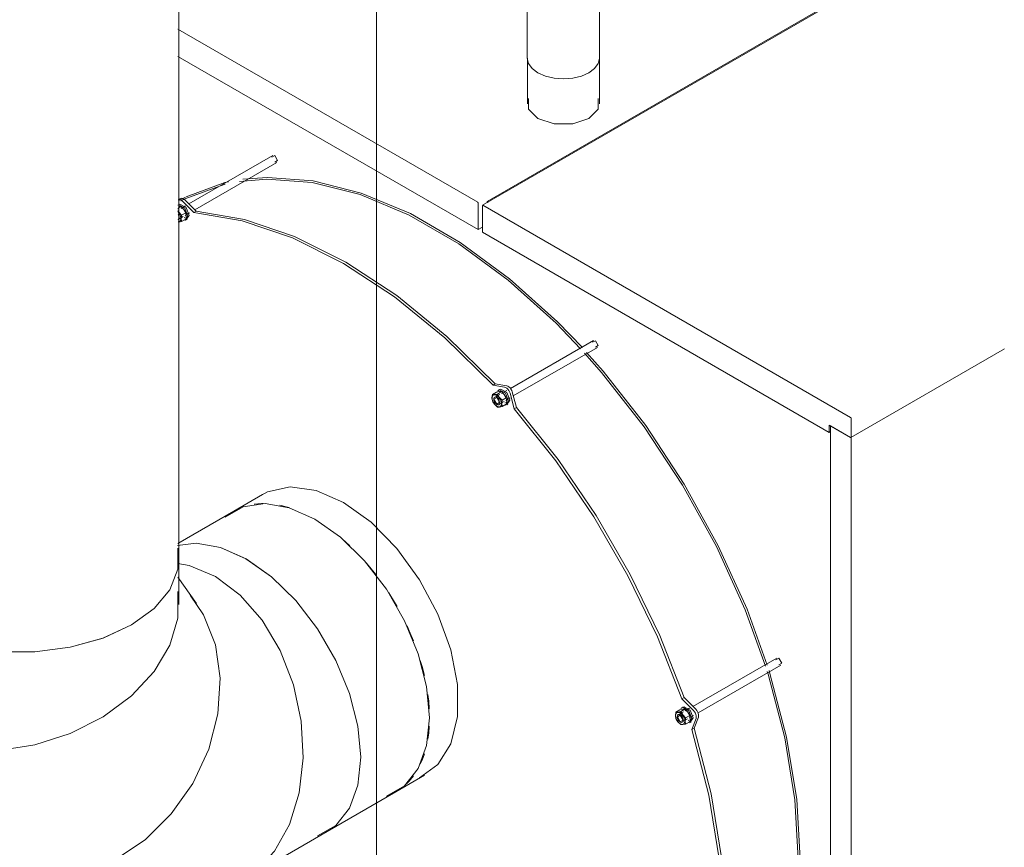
# Model space of a CAD drawing. Header units: metres. Extents: x -54598 to 1827199, y -329446 to -256744.
# Tile 298 of 474: x 198432 to 199646, y -287933 to -286912. Entities that reach past the tile are written whole.
import ezdxf

# ---------------------------------------------------------------- set-up
doc = ezdxf.new("R2010")
doc.units = ezdxf.units.M
for name, color, linetype, lineweight in [('G-ANNO-SYMB', 7, 'Continuous', 9), ('G-IMPT', 8, 'Continuous', 9), ('M-EQPM', 7, 'Continuous', 20), ('M-HVAC-DUCT', 70, 'Continuous', 20), ('P-PIPE', 7, 'Continuous', 20)]:
    doc.layers.add(name, color=color, linetype=linetype, lineweight=lineweight)

# ---------------------------------------------------------------- blocks, each defined once
blk = doc.blocks.new('PREXTHERM RSW 1250 - Гайка 12_dwg-V13-AKS11')
at = {"layer": 'G-IMPT'}
for p, q in [((-24530.1, 6936.2), (-24525, 6939.1)), ((-24524, 6936.7), (-24524.1, 6934.5)), ((-24524, 6936.7), (-24519, 6939.7)), ((-24528.9, 6928.8), (-24527.7, 6929.5)), ((-24512.9, 6932.1), (-24518, 6929.2)), ((-24512.9, 6924.1), (-24518, 6921.2))]:
    blk.add_line(p, q, dxfattribs=at)
for points in [[(-24530.1, 6928.1, 0), (-24530.6, 6931.8, 0), (-24530.1, 6936.2, 0)], [(-24524.7, 6935, 0), (-24527.2, 6935.8, 0), (-24529.2, 6935.1, 0), (-24530.4, 6933.1, 0), (-24530.4, 6930.1, 0), (-24529.3, 6926.7, 0), (-24527.2, 6923.7, 0), (-24524.7, 6921.6, 0)], [(-24530.1, 6936.2, 0), (-24527.6, 6936.2, 0), (-24524, 6936.7, 0)], [(-24519, 6939.7, 0), (-24521.5, 6939.7, 0), (-24525, 6939.1, 0)], [(-24524.6, 6936.6, 0), (-24524.5, 6935.4, 0), (-24524.8, 6932.5, 0)], [(-24524.7, 6935, 0), (-24522.1, 6932.9, 0), (-24520.1, 6929.9, 0), (-24519, 6926.5, 0), (-24519, 6923.5, 0), (-24520.1, 6921.5, 0), (-24522.2, 6920.8, 0), (-24524.7, 6921.6, 0)], [(-24524, 6936.7, 0), (-24521.6, 6932.7, 0), (-24518, 6929.2, 0)], [(-24512.9, 6932.1, 0), (-24515.4, 6936.2, 0), (-24519, 6939.7, 0)], [(-24524, 6920.6, 0), (-24527.6, 6924.1, 0), (-24530.1, 6928.1, 0)], [(-24524.7, 6923.9, 0), (-24526, 6924.9, 0), (-24527.1, 6926.3, 0), (-24528, 6928, 0), (-24528.4, 6929.7, 0), (-24528.4, 6931.2, 0), (-24528, 6932.4, 0), (-24527.1, 6933.1, 0), (-24526, 6933.2, 0), (-24524.7, 6932.7, 0)], [(-24524.7, 6932.7, 0), (-24523.4, 6931.7, 0), (-24522.2, 6930.3, 0), (-24521.4, 6928.6, 0), (-24520.9, 6926.9, 0), (-24520.9, 6925.4, 0), (-24521.4, 6924.2, 0), (-24522.2, 6923.5, 0), (-24523.4, 6923.4, 0), (-24524.7, 6923.9, 0)], [(-24518, 6929.2, 0), (-24518.5, 6924.9, 0), (-24518, 6921.2, 0)], [(-24512.9, 6924.1, 0), (-24512.4, 6928.4, 0), (-24512.9, 6932.1, 0)], [(-24518, 6921.2, 0), (-24521.5, 6920.6, 0), (-24524, 6920.6, 0)]]:
    blk.add_polyline3d(points, dxfattribs=at)
blk = doc.blocks.new('PREXTHERM RSW 1250 - Гайка 12_dwg-V14-AKS11')
at = {"layer": 'G-IMPT'}
for p, q in [((-25144.2, 7557.7), (-25140.6, 7559.8)), ((-25140.6, 7559.8), (-25143.1, 7559.8)), ((-25139.6, 7541.3), (-25143.2, 7540.7)), ((-25134.6, 7552.3), (-25139.6, 7549.4)), ((-25134.6, 7544.2), (-25139.6, 7541.3))]:
    blk.add_line(p, q, dxfattribs=at)
for points in [[(-25144.2, 7554.3, 0), (-25143.2, 7552.8, 0), (-25139.6, 7549.4, 0)], [(-25134.6, 7552.3, 0), (-25137, 7556.3, 0), (-25140.6, 7559.8, 0)], [(-25143.9, 7550.4, 0), (-25143, 7548.7, 0), (-25142.6, 7547, 0), (-25142.6, 7545.5, 0), (-25143, 7544.3, 0), (-25143.9, 7543.6, 0)], [(-25143.8, 7553, 0), (-25141.8, 7550, 0), (-25140.6, 7546.6, 0), (-25140.6, 7543.6, 0), (-25141.8, 7541.6, 0), (-25143.8, 7540.9, 0)], [(-25139.6, 7549.4, 0), (-25140.2, 7545, 0), (-25139.6, 7541.3, 0)], [(-25134.6, 7544.2, 0), (-25134, 7548.5, 0), (-25134.6, 7552.3, 0)]]:
    blk.add_polyline3d(points, dxfattribs=at)
blk = doc.blocks.new('PREXTHERM RSW 1250 - Гайка 12_dwg-V15-AKS11')
at = {"layer": 'G-IMPT'}
for p, q in [((-24756.3, 7328), (-24751.2, 7331)), ((-24750.2, 7328.6), (-24750.3, 7326.4)), ((-24750.2, 7328.6), (-24745.2, 7331.5)), ((-24739.2, 7324), (-24744.2, 7321.1)), ((-24755.1, 7320.6), (-24754, 7321.3)), ((-24739.2, 7315.9), (-24744.2, 7313))]:
    blk.add_line(p, q, dxfattribs=at)
for points in [[(-24756.3, 7320, 0), (-24756.8, 7323.7, 0), (-24756.3, 7328, 0)], [(-24750.9, 7326.9, 0), (-24753.4, 7327.7, 0), (-24755.5, 7327, 0), (-24756.6, 7324.9, 0), (-24756.6, 7321.9, 0), (-24755.5, 7318.6, 0), (-24753.4, 7315.5, 0), (-24750.9, 7313.4, 0)], [(-24756.3, 7328, 0), (-24753.8, 7328, 0), (-24750.2, 7328.6, 0)], [(-24754.2, 7319.8, 0), (-24754.7, 7321.5, 0), (-24754.7, 7323.1, 0), (-24754.2, 7324.3, 0), (-24753.4, 7324.9, 0), (-24752.2, 7325, 0), (-24750.9, 7324.5, 0)], [(-24745.2, 7331.5, 0), (-24747.7, 7331.5, 0), (-24751.2, 7331, 0)], [(-24750.8, 7328.4, 0), (-24750.7, 7327.3, 0), (-24751, 7324.3, 0)], [(-24750.9, 7326.9, 0), (-24748.4, 7324.7, 0), (-24746.3, 7321.7, 0), (-24745.2, 7318.3, 0), (-24745.2, 7315.3, 0), (-24746.3, 7313.3, 0), (-24748.4, 7312.6, 0), (-24750.9, 7313.4, 0)], [(-24750.9, 7324.5, 0), (-24749.6, 7323.5, 0), (-24748.5, 7322.1, 0), (-24747.6, 7320.4, 0)], [(-24750.2, 7328.6, 0), (-24747.8, 7324.5, 0), (-24744.2, 7321.1, 0)], [(-24739.2, 7324, 0), (-24741.6, 7328, 0), (-24745.2, 7331.5, 0)], [(-24739.2, 7315.9, 0), (-24738.6, 7320.2, 0), (-24739.2, 7324, 0)], [(-24750.2, 7312.5, 0), (-24753.8, 7315.9, 0), (-24756, 7319.3, 0)], [(-24750.9, 7315.7, 0), (-24752.2, 7316.7, 0), (-24753.4, 7318.2, 0), (-24754, 7319.5, 0)], [(-24747.3, 7319.5, 0), (-24747.1, 7318.7, 0), (-24747.1, 7317.2, 0), (-24747.6, 7316, 0), (-24748.5, 7315.3, 0), (-24749.6, 7315.2, 0), (-24750.9, 7315.7, 0)], [(-24744.2, 7313, 0), (-24747.7, 7312.4, 0), (-24750.2, 7312.5, 0)], [(-24744.2, 7321.1, 0), (-24744.7, 7316.7, 0), (-24744.2, 7313, 0)]]:
    blk.add_polyline3d(points, dxfattribs=at)
blk = doc.blocks.new('PREXTHERM RSW 1250 - PREXTHERM RSW 1250-733596-AKS11')
at = {"layer": 'M-EQPM'}
for p, q in [((-24160.8, 7912.4), (-24768.5, 7561.5)), ((-24762.9, 7566.3), (-24161.7, 7913.4)), ((-24774.4, 7565.2), (-25144.2, 7778.6)), ((-25144.2, 7745.2), (-24773.9, 7531.4)), ((-24713.2, 7743.1), (-24713.2, 7686.6)), ((-24624.3, 7686.6), (-24624.3, 7743.1)), ((-25027.2, 7623), (-25130.7, 7563.2)), ((-25123.4, 7555.9), (-25022.2, 7614.3)), ((-25024.7, 7614.6), (-25021.2, 7616.6)), ((-25141.1, 7569.7), (-25143.9, 7568.1)), ((-25134.9, 7571.6), (-25142.9, 7567.3)), ((-25124.5, 7552.5), (-25138.3, 7566.3)), ((-25135.5, 7568), (-25121.7, 7554.2)), ((-24761.3, 7565.4), (-24762.9, 7566.3)), ((-24762.9, 7566.3), (-24762.9, 7564.5)), ((-25142.5, 7556.4), (-25144.2, 7555.4)), ((-25142.8, 7558.6), (-25143.5, 7558.2)), ((-25134.7, 7560.9), (-25140.3, 7557.7)), ((-25124.5, 7552.5), (-25121.7, 7554.2)), ((-24773.9, 7531.4), (-24773.9, 7564.2)), ((-24768.6, 7561.2), (-24768.6, 7528.3)), ((-24314.5, 7299.6), (-24768.1, 7561.5)), ((-25143.8, 7544.1), (-25137.5, 7547.8)), ((-25143.8, 7544.1), (-25142.8, 7546.4)), ((-25142.8, 7546.4), (-25143.5, 7549.2)), ((-25136.5, 7546), (-25135.8, 7546.5)), ((-25135.5, 7542.9), (-25131.8, 7548.2)), ((-25135.3, 7549), (-25129.7, 7552.3)), ((-25134.1, 7543.8), (-25130.4, 7549)), ((-25134, 7543.4), (-25132.6, 7544.2)), ((-24773.9, 7531.4), (-24768.5, 7534.4)), ((-24768.6, 7528.3), (-24340.8, 7281.3)), ((-24631.8, 7394.7), (-24734.1, 7335.6)), ((-24730.5, 7326.2), (-24626.8, 7386)), ((-24629.3, 7386.3), (-24625.7, 7388.3)), ((-24314.1, 7275.1), (-24124.9, 7384.3)), ((-24755.5, 7339.4), (-24752.7, 7341)), ((-24741.4, 7337.2), (-24755.5, 7339.4)), ((-24752.7, 7341), (-24738.6, 7338.8)), ((-24747, 7328.1), (-24753.4, 7324.5)), ((-24751.3, 7328.4), (-24751.1, 7326.6)), ((-24749.4, 7325.4), (-24749.5, 7326.7)), ((-24747.7, 7334.1), (-24749.1, 7333.3)), ((-24747.3, 7330.3), (-24748, 7329.9)), ((-24738.7, 7333), (-24744.9, 7329.4)), ((-24739.9, 7320.7), (-24734.3, 7324)), ((-24729.5, 7310.3), (-24734.6, 7329.6)), ((-24731.8, 7331.2), (-24726.7, 7312)), ((-24748.4, 7315.8), (-24742, 7319.5)), ((-24741, 7317.8), (-24740.3, 7318.2)), ((-24740.1, 7314.7), (-24736.4, 7319.9)), ((-24738.6, 7315.1), (-24737.2, 7315.9)), ((-24729.5, 7310.3), (-24726.7, 7312)), ((-24314, 7275.5), (-24314, 7298.7)), ((-24340.8, 7281.3), (-24340.8, 7290.3)), ((-24340.8, 7290.3), (-24314.5, 7275.1)), ((-24314.5, 7275.1), (-24339.4, 7289.5)), ((-24339.4, 7289.5), (-24339.4, 6125.2)), ((-24339.4, 7282.2), (-24340.8, 7281.3)), ((-24314, 6111.6), (-24314, 7274.2)), ((-25039.9, 7204.5), (-25075.2, 7184.1)), ((-24405.6, 7002.8), (-24509, 6943.1)), ((-24403.1, 6994.4), (-24399.5, 6996.5)), ((-24502.7, 6935.2), (-24400.6, 6994.2)), ((-24519.9, 6954), (-24522.7, 6952.4)), ((-24508.3, 6938), (-24522.7, 6952.4)), ((-24519.9, 6954), (-24505.5, 6939.6)), ((-24520.8, 6936.3), (-24527.2, 6932.6)), ((-24525, 6936.6), (-24524.9, 6934.7)), ((-24523.2, 6933.5), (-24523.3, 6934.8)), ((-24521.5, 6942.3), (-24522.9, 6941.5)), ((-24521.1, 6938.4), (-24521.8, 6938)), ((-24513.1, 6940.8), (-24518.7, 6937.5)), ((-24522.2, 6924), (-24515.8, 6927.6)), ((-24514.8, 6925.9), (-24514.1, 6926.3)), ((-24513.9, 6922.8), (-24510.2, 6928.1)), ((-24513.7, 6928.9), (-24508.1, 6932.1)), ((-24512.5, 6923.6), (-24508.8, 6928.9)), ((-24512.4, 6923.3), (-24511, 6924.1)), ((-24510.3, 6914.7), (-24505.1, 6928.3)), ((-24502.3, 6929.9), (-24507.5, 6916.3)), ((-24510.3, 6914.7), (-24507.5, 6916.3)), ((-24875.2, 6837.7), (-24839.9, 6858.1))]:
    blk.add_line(p, q, dxfattribs=at)
for points in [[(-24700.1, 7668.5, 0), (-24711.7, 7680, 0), (-24711.7, 7693.3, 0)], [(-24625.8, 7693.3, 0), (-24625.8, 7680, 0), (-24637.3, 7668.5, 0), (-24657.2, 7661.8, 0), (-24680.2, 7661.8, 0), (-24700.1, 7668.5, 0)], [(-25021.2, 7616.6, 0), (-25024.7, 7622.7, 0), (-25028.2, 7620.7, 0)], [(-25081.7, 7590.4, 0), (-25086.3, 7589.4, 0), (-25133.9, 7572.1, 0)], [(-24647.5, 7384.5, 0), (-24677.8, 7415.9, 0), (-24736.8, 7469.1, 0), (-24797.5, 7513.8, 0), (-24858.8, 7549.1, 0), (-24919.5, 7574.6, 0), (-24978.5, 7589.5, 0), (-25034.7, 7593.8, 0), (-25068.4, 7590.9, 0)], [(-24645.3, 7385.8, 0), (-24676.1, 7417.6, 0), (-24735.2, 7470.9, 0), (-24796, 7515.7, 0), (-24857.5, 7551.2, 0), (-24918.3, 7576.6, 0), (-24977.5, 7591.6, 0), (-25033.8, 7595.9, 0), (-25064, 7593.5, 0)], [(-25085.9, 7587.5, 0), (-25087.1, 7587.3, 0), (-25134.6, 7570, 0), (-25140.7, 7566.9, 0)], [(-25138.3, 7566.3, 0), (-25139.7, 7567.5, 0), (-25141.1, 7568.2, 0), (-25142.4, 7568.5, 0), (-25143.6, 7568.3, 0), (-25143.9, 7568.1, 0)], [(-25142.3, 7568.2, 0), (-25141.7, 7569.3, 0), (-25140.8, 7569.9, 0), (-25139.6, 7570.1, 0), (-25138.3, 7569.8, 0), (-25136.9, 7569.1, 0), (-25135.5, 7568, 0)], [(-25131.8, 7548.2, 0), (-25135.5, 7557.8, 0), (-25143, 7562.1, 0), (-25144.2, 7561.8, 0)], [(-25130.4, 7549, 0), (-25134.1, 7558.6, 0), (-25141.6, 7562.9, 0), (-25142.8, 7562.5, 0)], [(-25121.7, 7554.2, 0), (-25062.1, 7543.9, 0), (-25000.2, 7522.9, 0), (-24937.2, 7491.4, 0), (-24874.2, 7450, 0), (-24812.3, 7399.6, 0), (-24752.7, 7341, 0)], [(-24773.9, 7564.2, 0), (-24773.9, 7564.4, 0), (-24773.9, 7564.5, 0), (-24774, 7564.7, 0), (-24774.1, 7564.9, 0), (-24774.3, 7565.1, 0), (-24774.4, 7565.2, 0)], [(-24768.6, 7561.4, 0), (-24768.6, 7561.3, 0), (-24768.6, 7561.2, 0)], [(-24768.1, 7561.5, 0), (-24768.2, 7561.5, 0), (-24768.4, 7561.6, 0), (-24768.5, 7561.5, 0)], [(-24755.5, 7339.4, 0), (-24815.1, 7398, 0), (-24877, 7448.4, 0), (-24940, 7489.7, 0), (-25003, 7521.2, 0), (-25064.9, 7542.3, 0), (-25124.5, 7552.5, 0)], [(-24625.7, 7388.3, 0), (-24629.3, 7394.4, 0), (-24632.8, 7392.4, 0)], [(-24419.5, 6992.9, 0), (-24444.5, 7062.1, 0), (-24479.9, 7140.3, 0), (-24521.7, 7216.2, 0), (-24569.2, 7288.3, 0), (-24621.6, 7355.3, 0), (-24642.6, 7379.2, 0)], [(-24417.3, 6994.1, 0), (-24442.2, 7063, 0), (-24477.7, 7141.4, 0), (-24519.6, 7217.4, 0), (-24567.2, 7289.7, 0), (-24619.7, 7356.8, 0), (-24640.1, 7380, 0)], [(-24735, 7320.8, 0), (-24738.7, 7330.3, 0), (-24746.1, 7334.6, 0), (-24747.4, 7334.2, 0)], [(-24734.6, 7329.6, 0), (-24735.3, 7331.4, 0), (-24736.2, 7333.1, 0), (-24737.4, 7334.6, 0), (-24738.7, 7335.9, 0), (-24740.1, 7336.7, 0), (-24741.4, 7337.2, 0)], [(-24738.6, 7338.8, 0), (-24737.3, 7338.4, 0), (-24735.9, 7337.5, 0), (-24734.5, 7336.2, 0), (-24733.4, 7334.7, 0), (-24732.4, 7333, 0), (-24731.8, 7331.2, 0)], [(-24747.4, 7318.1, 0), (-24750.9, 7324.2, 0), (-24754.4, 7322.2, 0)], [(-24736.4, 7319.9, 0), (-24740.1, 7329.5, 0), (-24747.5, 7333.8, 0), (-24750.2, 7332.3, 0)], [(-24754.4, 7322.2, 0), (-24750.9, 7316.1, 0), (-24747.4, 7318.1, 0)], [(-24738.7, 7315.5, 0), (-24738.7, 7315.5, 0), (-24735, 7320.8, 0)], [(-24522.7, 6952.4, 0), (-24552.8, 7028.9, 0), (-24589.2, 7104.1, 0), (-24631.2, 7176.9, 0), (-24678.2, 7246, 0), (-24729.5, 7310.3, 0)], [(-24726.7, 7312, 0), (-24675.4, 7247.6, 0), (-24628.4, 7178.5, 0), (-24586.4, 7105.8, 0), (-24550, 7030.5, 0), (-24519.9, 6954, 0)], [(-24314, 7298.7, 0), (-24314, 7298.8, 0), (-24314, 7299, 0), (-24314.1, 7299.2, 0), (-24314.2, 7299.4, 0), (-24314.4, 7299.5, 0), (-24314.5, 7299.6, 0)], [(-24314.5, 7275.1, 0), (-24314.4, 7275.1, 0), (-24314.2, 7275.1, 0), (-24314.1, 7275.1, 0), (-24314, 7275.2, 0), (-24314, 7275.3, 0), (-24314, 7275.5, 0)], [(-24314, 7274.2, 0), (-24314, 7274.3, 0), (-24314, 7274.5, 0), (-24314.1, 7274.7, 0), (-24314.2, 7274.9, 0), (-24314.4, 7275, 0), (-24314.5, 7275.1, 0)], [(-24939.9, 7194.6, 0), (-24973.7, 7209.4, 0), (-25005.6, 7213.9, 0), (-25033.7, 7207.7, 0), (-25041.8, 7203.4, 0)], [(-25038.9, 7193.5, 0), (-25041, 7193.5, 0), (-25050.3, 7192.7, 0)], [(-25007.1, 7188.4, 0), (-25009.1, 7189, 0), (-25018.5, 7191.4, 0)], [(-24846.1, 6855, 0), (-24823.5, 6871.4, 0), (-24807.7, 6897.1, 0), (-24799.5, 6930.6, 0), (-24799.5, 6970, 0), (-24807.7, 7012.9, 0), (-24823.5, 7056.9, 0), (-24846.1, 7099.4, 0), (-24874.2, 7138, 0), (-24906, 7170.3, 0), (-24939.9, 7194.6, 0)], [(-25066.4, 7188.4, 0), (-25069, 7187.3, 0), (-25082, 7179.7, 0)], [(-24932, 7141.4, 0), (-24941.4, 7149.9, 0), (-24942.6, 7150.9, 0)], [(-24900.2, 7106, 0), (-24909.5, 7117.6, 0), (-24911.6, 7120, 0)], [(-24873.9, 7066.3, 0), (-24881.5, 7079, 0), (-24884.1, 7083.2, 0)], [(-24853.6, 7023.9, 0), (-24858.9, 7036.5, 0), (-24861.6, 7042.4, 0)], [(-24840.1, 6981.1, 0), (-24843, 6992.5, 0), (-24845.2, 6999.9, 0)], [(-24399.5, 6996.5, 0), (-24403.1, 7002.6, 0), (-24406.6, 7000.6, 0)], [(-24379.2, 6754.9, 0), (-24383.3, 6828, 0), (-24395.8, 6904.4, 0), (-24416.3, 6983, 0), (-24417.3, 6986.1, 0)], [(-24376.7, 6755.2, 0), (-24380.9, 6828.4, 0), (-24393.4, 6905, 0), (-24414, 6983.7, 0), (-24415.1, 6987.4, 0)], [(-24834.1, 6940, 0), (-24834.9, 6949.5, 0), (-24835.9, 6958, 0)], [(-24510.2, 6928.1, 0), (-24513.9, 6937.7, 0), (-24521.3, 6942, 0), (-24524, 6940.4, 0)], [(-24508.8, 6928.9, 0), (-24512.5, 6938.5, 0), (-24519.9, 6942.8, 0), (-24521.2, 6942.3, 0)], [(-24505.1, 6928.3, 0), (-24504.8, 6929.7, 0), (-24504.9, 6931.3, 0), (-24505.3, 6933.1, 0), (-24506, 6934.8, 0), (-24507, 6936.5, 0), (-24508.3, 6938, 0)], [(-24505.5, 6939.6, 0), (-24504.2, 6938.2, 0), (-24503.2, 6936.5, 0), (-24502.4, 6934.7, 0), (-24502, 6932.9, 0), (-24502, 6931.3, 0), (-24502.3, 6929.9, 0)], [(-24521.2, 6926.3, 0), (-24524.7, 6932.4, 0), (-24528.2, 6930.3, 0)], [(-24528.2, 6930.3, 0), (-24524.7, 6924.2, 0), (-24521.2, 6926.3, 0)], [(-24835.9, 6902.9, 0), (-24834.9, 6910.2, 0), (-24834.1, 6918.9, 0)], [(-24510.3, 6488.4, 0), (-24489.4, 6545.2, 0), (-24476.6, 6609.3, 0), (-24472.4, 6679.6, 0), (-24476.6, 6754.9, 0), (-24489.4, 6833.7, 0), (-24510.3, 6914.7, 0)], [(-24507.5, 6916.3, 0), (-24486.5, 6835.4, 0), (-24473.8, 6756.5, 0), (-24469.5, 6681.3, 0), (-24473.8, 6610.9, 0), (-24486.5, 6546.8, 0), (-24507.5, 6490.1, 0)], [(-24845.2, 6871.7, 0), (-24843, 6876.7, 0), (-24840.1, 6884.7, 0)], [(-24862.2, 6847.6, 0), (-24858.9, 6851, 0), (-24853.6, 6857.4, 0)], [(-24884.1, 6833.4, 0), (-24881.5, 6834.5, 0), (-24868.5, 6842.1, 0)]]:
    blk.add_polyline3d(points, dxfattribs=at)
for name in ['PREXTHERM RSW 1250 - Гайка 12_dwg-V14-AKS11', 'PREXTHERM RSW 1250 - Гайка 12_dwg-V15-AKS11', 'PREXTHERM RSW 1250 - Гайка 12_dwg-V13-AKS11']:
    blk.add_blockref(name, (0, 0))
blk = doc.blocks.new('ADSK_Отвод_Круглый - Стандарт-695164-AKS11')
at = {"layer": 'M-HVAC-DUCT', "color": 171}
for p, q in [((-25542.9, 7125.2), (-25542.9, 7006.8)), ((-25142.9, 7068.7), (-25142.9, 7125.2)), ((-25121.3, 7070.2), (-25144.2, 7102.8)), ((-25524.4, 6948), (-25413, 6789.6)), ((-25062.7, 6729.5), (-24960.1, 6788.7)), ((-25315.8, 6733.4), (-25122.9, 6716.2))]:
    blk.add_line(p, q, dxfattribs=at)
for points in [[(-25144.5, 7141.7, 0), (-25121.5, 7144.5, 0), (-25091.6, 7139.3, 0), (-25060.1, 7125.2, 0)], [(-25541.7, 7138.2, 0), (-25541.7, 7112.3, 0), (-25531.7, 7087.1, 0), (-25512.3, 7063.8, 0), (-25484.4, 7043.6, 0)], [(-25201.5, 7043.6, 0), (-25173.6, 7063.8, 0), (-25154.2, 7087.1, 0), (-25144.2, 7112.3, 0), (-25144.2, 7138.2, 0)], [(-25144.2, 7119.6, 0), (-25130.4, 7116.9, 0), (-25098, 7103.4, 0)], [(-25060.1, 7125.2, 0), (-25028.6, 7103, 0), (-24998.7, 7073.6, 0), (-24971.9, 7038.7, 0), (-24949.5, 6999.9, 0), (-24932.7, 6959.2, 0), (-24922.2, 6918.7, 0), (-24918.7, 6880.3, 0)], [(-25098, 7103.4, 0), (-25067.5, 7080.5, 0), (-25040.4, 7049.6, 0), (-25018.1, 7012, 0), (-25001.7, 6969.8, 0), (-24992, 6925, 0), (-24989.6, 6879.8, 0), (-24994.5, 6836.5, 0)], [(-25144.2, 7084.9, 0), (-25144.2, 7052.1, 0), (-25154.2, 7018.6, 0), (-25173.6, 6986, 0), (-25201.5, 6956.1, 0)], [(-25129.1, 7080.3, 0), (-25112.5, 7056, 0), (-25098, 7019.2, 0), (-25092, 6977.9, 0), (-25094.8, 6934.1, 0), (-25106.2, 6890.2, 0), (-25125.7, 6848.2, 0)], [(-25484.4, 7043.6, 0), (-25449.4, 7027.5, 0), (-25409, 7016.2, 0), (-25365.3, 7010.5, 0), (-25320.6, 7010.5, 0), (-25276.9, 7016.2, 0), (-25236.5, 7027.5, 0), (-25201.5, 7043.6, 0)], [(-25484.4, 6912.3, 0), (-25512.3, 6933.6, 0), (-25531.7, 6960.2, 0), (-25541.7, 6990.6, 0), (-25541.7, 7023.4, 0)], [(-25201.5, 6956.1, 0), (-25236.5, 6930.2, 0), (-25276.9, 6909.7, 0), (-25320.6, 6895.7, 0), (-25365.3, 6888.8, 0), (-25409, 6889.3, 0), (-25449.4, 6897.3, 0), (-25484.4, 6912.3, 0)], [(-24918.7, 6880.3, 0), (-24922.2, 6846, 0), (-24932.7, 6817.5, 0), (-24949.5, 6796.3, 0), (-24971.9, 6783.4, 0)], [(-25125.7, 6848.2, 0), (-25152.3, 6810.4, 0), (-25184.7, 6778.5, 0), (-25221.1, 6754.3, 0), (-25259.9, 6738.8, 0), (-25299.1, 6732.9, 0), (-25336.6, 6736.9, 0), (-25370.7, 6750.6, 0)], [(-24994.5, 6836.5, 0), (-25006.4, 6797.4, 0), (-25024.9, 6764.3, 0), (-25048.9, 6738.9, 0), (-25077.3, 6722.5, 0), (-25108.7, 6715.9, 0), (-25133.9, 6717.8, 0)], [(-25370.7, 6750.6, 0), (-25399.6, 6773.2, 0), (-25421.8, 6803.8, 0)]]:
    blk.add_polyline3d(points, dxfattribs=at)
blk = doc.blocks.new('fasdfsf')
at = {"layer": 'G-ANNO-SYMB'}
blk.add_line((433920.5, 95088.6), (433920.5, 99617), dxfattribs=at)
at = {"layer": 'M-HVAC-DUCT', "color": 171}
for p, q in [((433676.6, 98456.7), (433676.6, 100910.1)), ((433744.3, 98515.6), (433675.3, 98475.8)), ((433859.4, 98120.2), (433944.3, 98169.2))]:
    blk.add_line(p, q, dxfattribs=at)
for points in [[(433733.7, 98508, 0), (433756.1, 98521, 0), (433782.9, 98524.9, 0), (433812.8, 98519.8, 0), (433844.3, 98505.7, 0)], [(433844.3, 98505.7, 0), (433875.8, 98483.4, 0), (433905.7, 98454.1, 0), (433932.5, 98419.2, 0), (433954.9, 98380.4, 0), (433971.7, 98339.7, 0), (433982.2, 98299.1, 0), (433985.7, 98260.7, 0)], [(433759.4, 98456.7, 0), (433728, 98470.8, 0), (433698.1, 98476, 0), (433675.1, 98473.2, 0)], [(433675.3, 98469.6, 0), (433675.3, 98443.8, 0), (433665.4, 98418.6, 0), (433646, 98395.3, 0), (433618, 98375.1, 0)], [(433900.9, 98211.8, 0), (433897.3, 98250.1, 0), (433886.9, 98290.7, 0), (433870, 98331.4, 0), (433847.6, 98370.2, 0), (433820.8, 98405.1, 0), (433790.9, 98434.4, 0), (433759.4, 98456.7, 0)], [(433618, 98375.1, 0), (433583, 98358.9, 0), (433542.7, 98347.7, 0), (433499, 98342, 0), (433454.2, 98342, 0), (433410.6, 98347.7, 0), (433370.2, 98358.9, 0), (433335.2, 98375.1, 0)], [(433985.7, 98260.7, 0), (433982.2, 98226.5, 0), (433971.7, 98198, 0), (433954.9, 98176.7, 0), (433932.5, 98163.8, 0)], [(433847.6, 98114.8, 0), (433870, 98127.8, 0), (433886.9, 98149, 0), (433897.3, 98177.5, 0), (433900.9, 98211.8, 0)]]:
    blk.add_polyline3d(points, dxfattribs=at)
at = {"layer": 'P-PIPE', "color": 22}
for p, q in [((434106.3, 99486.9), (434106.3, 99074.6)), ((434195.3, 99074.6), (434195.3, 99486.9)), ((434107.8, 99067.9), (434106.3, 99074.6)), ((434195.3, 99074.6), (434193.8, 99067.9))]:
    blk.add_line(p, q, dxfattribs=at)
for points in [[(434119.4, 99056.4, 0), (434112.3, 99061.7, 0), (434107.8, 99067.9, 0)], [(434193.8, 99067.9, 0), (434189.4, 99061.7, 0), (434182.3, 99056.4, 0)], [(434182.3, 99056.4, 0), (434173.1, 99052.3, 0), (434162.4, 99049.8, 0), (434150.8, 99048.9, 0), (434139.3, 99049.8, 0), (434128.6, 99052.3, 0), (434119.4, 99056.4, 0)]]:
    blk.add_polyline3d(points, dxfattribs=at)
at = {"layer": 'M-EQPM'}
blk.add_blockref('PREXTHERM RSW 1250 - PREXTHERM RSW 1250-733596-AKS11', (458819.6, 91331.5), dxfattribs=at)
at = {"layer": 'M-HVAC-DUCT', "color": 171}
blk.add_blockref('ADSK_Отвод_Круглый - Стандарт-695164-AKS11', (458819.6, 91331.5), dxfattribs=at)

msp = doc.modelspace()

# ---------------------------------------------------------------- block references
at = {"color": 5, "lineweight": 30}
msp.add_blockref('fasdfsf', (-235048.8, -386034.1), dxfattribs=at)

doc.saveas('drawing.dxf')
